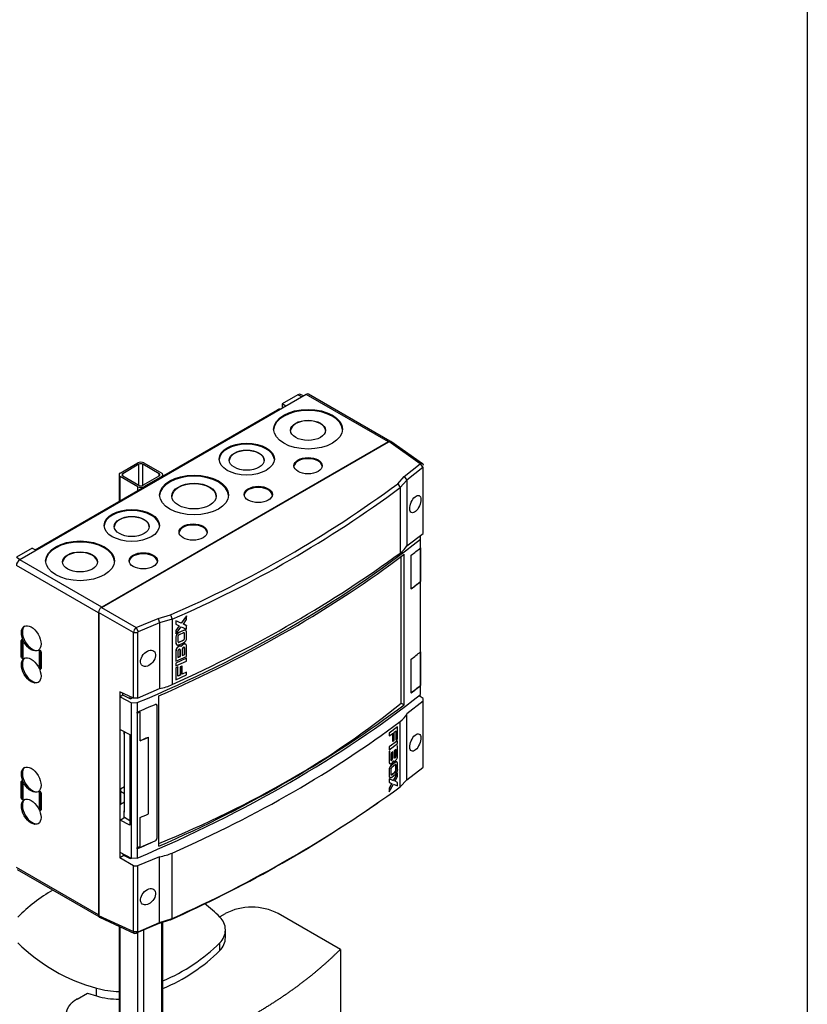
# Model space of a CAD drawing. Extents: x -132501 to 411300, y -42818 to 427495.
# Tile 330 of 330: x 251968 to 252550, y 242756 to 243483. Entities that reach past the tile are written whole.
import ezdxf

# ---------------------------------------------------------------- set-up
doc = ezdxf.new("R2010")
doc.units = 0
doc.header["$LTSCALE"] = 50
for name, color, linetype in [('11_FIBOX_MCE14_M', 7, 'CONTINUOUS'), ('96055789_SCSC_ZU', 7, 'CONTINUOUS'), ('96153117_FT_STAN', 7, 'CONTINUOUS'), ('CRIE_5-4_A_FLEXI', 7, 'CONTINUOUS'), ('Default', 7, 'CONTINUOUS'), ('SF_LAYOUT', 7, 'CONTINUOUS')]:
    doc.layers.add(name, color=color, linetype=linetype)

# ---------------------------------------------------------------- blocks, each defined once
blk = doc.blocks.new('SE3')
at = {"layer": '11_FIBOX_MCE14_M', "color": 7, "linetype": 'Continuous'}
for p, q in [((378.009, 191.64), (356.867, 179.433)), ((377.404, 191.611), (376.243, 190.941)), ((377.687, 191.454), (377.404, 191.611)), ((377.802, 191.52), (377.598, 191.632)), ((384.076, 188.137), (378.009, 191.64)), ((384.196, 188.186), (378.184, 191.657)), ((376.52, 190.78), (376.243, 190.941)), ((376.243, 190.941), (376.243, 190.707)), ((376.243, 190.707), (376.316, 190.662)), ((362.929, 175.91), (384.109, 188.139)), ((384.09, 188.129), (362.948, 175.922)), ((384.112, 188.157), (384.076, 188.137)), ((384.09, 188.129), (384.076, 188.137)), ((386.431, 186.522), (384.112, 188.157)), ((386.605, 186.52), (384.269, 188.167)), ((385.237, 185.584), (386.431, 186.522)), ((386.616, 186.236), (385.446, 185.317)), ((386.431, 186.522), (386.616, 186.236)), ((386.643, 181.374), (386.643, 186.221)), ((384.767, 185.042), (385.237, 185.584)), ((385.237, 185.584), (385.446, 185.316)), ((384.767, 185.042), (384.949, 184.755)), ((385.446, 185.316), (384.949, 184.755)), ((384.949, 184.755), (384.949, 179.922)), ((385.446, 185.316), (385.446, 180.458)), ((385.446, 180.458), (386.643, 181.374)), ((386.44, 181.198), (386.426, 181.207)), ((386.461, 180.961), (386.44, 181.198)), ((386.44, 180.292), (386.44, 177.82)), ((386.461, 180.308), (386.461, 180.961)), ((386.461, 169.489), (386.461, 180.961)), ((386.461, 180.961), (386.461, 180.961)), ((386.461, 180.308), (386.461, 177.817)), ((357.785, 180.284), (356.623, 179.613)), ((356.623, 179.613), (356.906, 179.456)), ((357.785, 180.284), (358.072, 180.129)), ((385.016, 168.847), (385.016, 179.663)), ((385.239, 168.727), (385.239, 179.831)), ((385.764, 177.272), (385.764, 179.763)), ((362.686, 175.502), (356.619, 179.004)), ((362.934, 175.93), (356.867, 179.433)), ((386.44, 178.041), (386.461, 177.817)), ((386.461, 172.633), (386.461, 177.817)), ((362.934, 175.93), (362.898, 175.91)), ((362.948, 175.922), (362.934, 175.93)), ((365.257, 174.059), (362.686, 175.543)), ((362.686, 175.543), (362.686, 175.502)), ((362.7, 175.493), (362.686, 175.502)), ((362.7, 175.493), (362.7, 153.203)), ((362.701, 153.181), (362.701, 175.516)), ((362.898, 175.91), (365.474, 174.423)), ((367.077, 175.1), (367.992, 175.357)), ((367.992, 175.357), (368.131, 175.045)), ((369.175, 175.278), (368.783, 174.744)), ((369.187, 175.269), (368.795, 174.735)), ((369.175, 175.278), (369.187, 175.269)), ((369.187, 175.02), (369.187, 175.269)), ((365.474, 174.423), (367.078, 175.1)), ((367.18, 174.771), (365.609, 174.108)), ((367.078, 175.1), (367.181, 174.771)), ((368.131, 175.045), (367.18, 174.77)), ((367.18, 174.77), (367.18, 169.912)), ((368.131, 175.045), (368.131, 170.213)), ((368.39, 174.92), (368.39, 174.671)), ((368.783, 174.744), (368.39, 174.92)), ((368.39, 174.92), (368.402, 174.911)), ((368.39, 174.671), (368.402, 174.662)), ((368.627, 174.549), (368.39, 174.212)), ((368.795, 174.735), (368.402, 174.911)), ((368.402, 174.911), (368.402, 174.662)), ((368.402, 174.662), (368.64, 174.54)), ((368.64, 174.54), (368.402, 174.203)), ((368.402, 173.954), (368.795, 174.486)), ((368.783, 174.744), (368.795, 174.735)), ((368.795, 174.486), (369.187, 174.312)), ((369.175, 174.57), (368.939, 174.691)), ((368.951, 174.682), (369.187, 175.02)), ((369.187, 174.561), (368.951, 174.682)), ((369.175, 174.57), (369.187, 174.561)), ((369.187, 174.312), (369.187, 174.561)), ((365.257, 174.059), (365.573, 174.056)), ((365.257, 169.202), (365.257, 174.059)), ((365.474, 174.423), (365.609, 174.108)), ((365.573, 174.056), (365.573, 169.208)), ((368.39, 174.212), (368.402, 174.203)), ((368.39, 174.212), (368.39, 173.963)), ((368.39, 173.963), (368.402, 173.954)), ((368.402, 174.203), (368.402, 173.954)), ((368.55, 173.752), (368.55, 173.384)), ((368.951, 174.215), (368.615, 174.062)), ((368.615, 174.062), (368.627, 174.053)), ((368.963, 174.206), (368.627, 174.053)), ((368.956, 174.025), (368.634, 173.878)), ((368.951, 174.215), (368.963, 174.206)), ((369.028, 173.985), (369.04, 173.976)), ((369.028, 173.617), (369.028, 173.985)), ((369.04, 173.608), (369.04, 173.976)), ((369.187, 173.643), (369.187, 174.076)), ((356.987, 173.477), (357.043, 173.509)), ((356.987, 172.244), (356.987, 173.477)), ((357.057, 173.499), (357.057, 172.285)), ((357.1, 173.411), (357.1, 172.178)), ((368.39, 173.727), (368.402, 173.718)), ((368.39, 173.727), (368.39, 173.294)), ((368.39, 173.294), (368.402, 173.285)), ((368.402, 173.718), (368.402, 173.285)), ((368.622, 173.344), (368.944, 173.491)), ((368.622, 173.344), (368.634, 173.335)), ((368.627, 173.154), (368.963, 173.307)), ((368.634, 173.335), (368.956, 173.482)), ((368.783, 173.039), (368.795, 173.03)), ((368.944, 173.491), (368.956, 173.482)), ((369.028, 173.617), (369.04, 173.608)), ((369.187, 172.297), (369.187, 173.055)), ((358.33, 172.701), (358.387, 172.734)), ((358.33, 171.468), (358.33, 172.701)), ((358.401, 172.723), (358.401, 171.509)), ((358.443, 172.636), (358.443, 171.403)), ((368.39, 172.706), (368.39, 171.948)), ((368.39, 172.706), (368.402, 172.697)), ((368.402, 172.697), (368.402, 171.939)), ((368.402, 171.939), (369.187, 172.297)), ((368.53, 172.216), (368.713, 172.299)), ((368.543, 172.673), (368.543, 172.207)), ((368.713, 172.765), (368.725, 172.756)), ((368.713, 172.299), (368.713, 172.765)), ((368.713, 172.299), (368.725, 172.29)), ((368.725, 172.29), (368.725, 172.756)), ((368.853, 172.363), (369.035, 172.446)), ((368.865, 172.82), (368.865, 172.354)), ((368.865, 172.354), (369.047, 172.437)), ((369.035, 172.913), (369.047, 172.903)), ((369.035, 172.446), (369.035, 172.913)), ((369.035, 172.446), (369.047, 172.437)), ((369.047, 172.437), (369.047, 172.903)), ((386.44, 172.617), (386.44, 170.145)), ((386.461, 172.633), (386.461, 170.142)), ((357.057, 172.285), (356.987, 172.244)), ((369.175, 172.16), (368.39, 171.802)), ((368.39, 171.948), (368.402, 171.939)), ((368.39, 171.802), (368.39, 171.598)), ((368.39, 171.802), (368.402, 171.793)), ((368.39, 171.598), (368.402, 171.589)), ((369.187, 172.151), (368.402, 171.793)), ((368.402, 171.589), (369.187, 171.947)), ((368.402, 171.793), (368.402, 171.589)), ((368.543, 172.207), (368.725, 172.29)), ((368.853, 171.575), (368.713, 171.511)), ((368.865, 171.566), (368.725, 171.502)), ((368.853, 171.575), (368.865, 171.566)), ((368.865, 170.983), (368.865, 171.566)), ((369.175, 172.16), (369.187, 172.151)), ((369.187, 171.947), (369.187, 172.151)), ((385.764, 169.597), (385.764, 172.088)), ((358.401, 171.509), (358.33, 171.468)), ((368.53, 171.516), (368.39, 171.452)), ((368.39, 171.452), (368.402, 171.443)), ((368.39, 171.452), (368.39, 170.578)), ((368.543, 171.507), (368.402, 171.443)), ((368.402, 171.443), (368.402, 170.569)), ((368.402, 170.569), (369.187, 170.927)), ((368.53, 171.516), (368.543, 171.507)), ((368.713, 170.928), (368.53, 170.845)), ((368.543, 170.836), (368.543, 171.507)), ((368.725, 170.919), (368.543, 170.836)), ((368.713, 171.511), (368.725, 171.502)), ((368.713, 171.511), (368.713, 170.928)), ((368.713, 170.928), (368.725, 170.919)), ((368.725, 171.502), (368.725, 170.919)), ((369.175, 171.14), (368.853, 170.992)), ((369.187, 171.131), (368.865, 170.983)), ((369.175, 171.14), (369.187, 171.131)), ((369.187, 170.927), (369.187, 171.131)), ((368.39, 170.578), (368.402, 170.569)), ((386.44, 170.366), (386.461, 170.142)), ((386.461, 169.489), (386.461, 170.142)), ((365.257, 169.202), (364.249, 169.668)), ((364.249, 169.668), (364.249, 157.42)), ((364.489, 169.439), (364.277, 169.317)), ((364.489, 169.439), (364.489, 169.557)), ((365.01, 169.158), (364.489, 169.439)), ((365.573, 169.208), (367.18, 169.912)), ((386.638, 169.183), (386.34, 169.393)), ((386.461, 169.489), (386.461, 169.489)), ((364.277, 169.317), (365.13, 168.857)), ((364.277, 166.908), (364.277, 169.317)), ((365.01, 169.158), (365.01, 169.316)), ((365.13, 168.857), (365.545, 168.878)), ((365.13, 157.377), (365.13, 168.857)), ((365.573, 169.208), (365.257, 169.202)), ((365.545, 168.878), (365.545, 168.184)), ((366.992, 168.68), (366.977, 168.688)), ((366.977, 168.688), (366.977, 158.856)), ((366.992, 168.68), (366.992, 158.848)), ((367.138, 158.276), (367.138, 169.38)), ((385.016, 168.847), (385.239, 168.727)), ((386.643, 168.991), (385.446, 168.05)), ((386.643, 168.991), (386.638, 169.183)), ((386.643, 164.144), (386.643, 168.991)), ((365.545, 168.184), (365.506, 168.182)), ((365.506, 168.182), (365.506, 168.104)), ((365.506, 168.104), (365.545, 168.106)), ((365.545, 168.106), (365.545, 158.178)), ((365.753, 168.194), (365.738, 168.202)), ((365.753, 166.062), (365.753, 168.194)), ((385.446, 163.192), (385.446, 168.05)), ((384.949, 162.655), (384.949, 167.487)), ((364.277, 166.908), (365.006, 166.529)), ((364.56, 166.761), (364.56, 166.556)), ((364.605, 166.706), (364.56, 166.733)), ((364.56, 166.556), (364.605, 166.583)), ((364.605, 166.583), (364.605, 166.706)), ((364.605, 162.672), (364.605, 166.583)), ((365.006, 166.529), (365.006, 159.834)), ((384.748, 167.089), (384.128, 166.636)), ((384.128, 166.636), (384.128, 166.432)), ((384.128, 166.636), (384.144, 166.629)), ((384.764, 167.082), (384.144, 166.629)), ((384.144, 166.629), (384.144, 166.425)), ((384.144, 166.425), (384.399, 166.611)), ((384.384, 166.618), (384.384, 166.035)), ((384.399, 166.611), (384.399, 166.027)), ((384.51, 166.692), (384.654, 166.797)), ((384.51, 166.108), (384.51, 166.692)), ((384.638, 166.804), (384.638, 166.133)), ((384.654, 166.797), (384.654, 166.126)), ((384.748, 167.089), (384.764, 167.082)), ((384.764, 166.207), (384.764, 167.082)), ((366.363, 166.335), (366.377, 166.327)), ((366.377, 160.667), (366.377, 166.327)), ((384.128, 166.432), (384.144, 166.425)), ((384.748, 166.069), (384.128, 165.616)), ((384.764, 166.062), (384.144, 165.609)), ((384.144, 165.404), (384.764, 165.857)), ((384.384, 166.035), (384.399, 166.027)), ((384.399, 166.027), (384.51, 166.108)), ((384.638, 166.133), (384.654, 166.126)), ((384.654, 166.126), (384.764, 166.207)), ((384.748, 166.069), (384.764, 166.062)), ((384.764, 165.857), (384.764, 166.062)), ((384.128, 165.616), (384.128, 165.412)), ((384.128, 165.616), (384.144, 165.609)), ((384.128, 165.412), (384.144, 165.404)), ((384.128, 165.266), (384.128, 164.508)), ((384.128, 165.266), (384.144, 165.259)), ((384.144, 165.609), (384.144, 165.404)), ((384.202, 165.301), (384.144, 165.259)), ((384.144, 165.259), (384.144, 164.5)), ((384.399, 165.24), (384.255, 165.135)), ((384.255, 165.135), (384.255, 164.669)), ((384.384, 164.781), (384.384, 165.247)), ((384.399, 164.774), (384.399, 165.24)), ((384.654, 165.426), (384.51, 165.321)), ((384.51, 165.321), (384.51, 164.854)), ((384.638, 164.967), (384.638, 165.434)), ((384.654, 164.96), (384.654, 165.426)), ((384.748, 165.719), (384.764, 165.712)), ((384.764, 164.954), (384.764, 165.712)), ((384.128, 164.508), (384.144, 164.5)), ((384.239, 164.676), (384.255, 164.669)), ((384.572, 164.476), (384.306, 164.282)), ((384.588, 164.469), (384.322, 164.275)), ((384.384, 164.781), (384.399, 164.774)), ((384.439, 164.579), (384.455, 164.572)), ((384.494, 164.862), (384.51, 164.854)), ((384.572, 164.476), (384.588, 164.469)), ((384.638, 164.967), (384.654, 164.96)), ((384.764, 163.933), (384.764, 164.366)), ((384.128, 163.92), (384.128, 163.487)), ((384.128, 163.92), (384.144, 163.913)), ((384.144, 163.913), (384.144, 163.48)), ((384.261, 163.965), (384.261, 163.597)), ((384.306, 164.282), (384.322, 164.275)), ((384.312, 163.565), (384.566, 163.751)), ((384.322, 163.376), (384.588, 163.57)), ((384.582, 164.286), (384.327, 164.1)), ((384.327, 163.558), (384.582, 163.744)), ((384.748, 163.704), (384.439, 163.123)), ((384.764, 163.697), (384.455, 163.116)), ((384.566, 163.751), (384.582, 163.744)), ((384.632, 163.887), (384.632, 164.255)), ((384.632, 164.255), (384.648, 164.248)), ((384.632, 163.887), (384.648, 163.88)), ((384.648, 163.88), (384.648, 164.248)), ((384.748, 163.704), (384.764, 163.697)), ((384.764, 163.448), (384.764, 163.697)), ((385.446, 163.191), (386.616, 164.086)), ((357.043, 163.083), (356.987, 163.05)), ((356.987, 161.817), (356.987, 163.05)), ((357.057, 161.858), (357.057, 163.072)), ((357.1, 162.985), (357.1, 161.752)), ((384.128, 163.487), (384.144, 163.48)), ((384.128, 163.251), (384.128, 163.002)), ((384.439, 163.123), (384.128, 163.251)), ((384.128, 163.251), (384.144, 163.244)), ((384.128, 163.002), (384.316, 162.909)), ((384.128, 163.002), (384.144, 162.995)), ((384.316, 162.909), (384.128, 162.543)), ((384.455, 163.116), (384.144, 163.244)), ((384.144, 163.244), (384.144, 162.995)), ((384.144, 162.995), (384.332, 162.902)), ((384.332, 162.902), (384.144, 162.536)), ((384.144, 162.287), (384.455, 162.867)), ((384.312, 163.565), (384.327, 163.558)), ((384.316, 162.909), (384.332, 162.902)), ((384.439, 163.123), (384.455, 163.116)), ((384.455, 162.867), (384.764, 162.74)), ((384.578, 163.081), (384.764, 163.448)), ((384.764, 162.989), (384.578, 163.081)), ((384.764, 162.74), (384.764, 162.989)), ((384.949, 162.655), (385.446, 163.192)), ((358.387, 162.307), (358.33, 162.274)), ((358.33, 161.041), (358.33, 162.274)), ((358.401, 161.082), (358.401, 162.297)), ((358.443, 162.209), (358.443, 160.976)), ((364.605, 162.672), (364.305, 162.499)), ((364.305, 162.499), (364.305, 161.388)), ((364.305, 162.336), (364.605, 162.163)), ((364.605, 161.561), (364.605, 162.672)), ((384.128, 162.543), (384.128, 162.294)), ((384.128, 162.543), (384.144, 162.536)), ((384.128, 162.294), (384.144, 162.287)), ((384.144, 162.536), (384.144, 162.287)), ((356.987, 161.817), (357.057, 161.858)), ((364.305, 161.388), (364.605, 161.561)), ((364.605, 160.917), (364.605, 161.561)), ((383.127, 161.356), (383.306, 161.48)), ((358.33, 161.041), (358.401, 161.082)), ((364.605, 160.917), (364.56, 160.891)), ((364.56, 160.891), (364.56, 160.376)), ((364.605, 160.793), (364.56, 160.82)), ((364.605, 160.793), (364.605, 160.917)), ((364.277, 160.213), (364.56, 160.376)), ((365.006, 159.834), (364.277, 160.213)), ((364.277, 157.804), (364.277, 160.213)), ((364.56, 160.376), (364.605, 160.402)), ((365.006, 160.162), (364.605, 160.402)), ((365.753, 158.266), (365.753, 160.398)), ((366.871, 158.672), (366.856, 158.68)), ((366.992, 158.848), (366.977, 158.856)), ((365.13, 157.377), (364.277, 157.804)), ((365.545, 158.178), (365.506, 158.175)), ((365.506, 158.175), (365.506, 158.097)), ((365.506, 158.097), (365.545, 158.1)), ((365.545, 158.1), (365.545, 157.406)), ((368.131, 152.945), (368.131, 157.778)), ((364.565, 157.603), (364.249, 157.42)), ((365.257, 156.838), (364.249, 157.42)), ((364.489, 157.698), (364.489, 157.641)), ((364.489, 157.641), (365.01, 157.38)), ((365.01, 157.437), (365.01, 157.38)), ((365.01, 157.38), (365.071, 157.406)), ((365.545, 157.406), (365.13, 157.377)), ((367.18, 157.504), (365.573, 156.826)), ((367.18, 152.646), (367.18, 157.504)), ((362.686, 153.211), (356.619, 156.714)), ((356.692, 156.554), (362.704, 153.083)), ((365.257, 156.838), (365.573, 156.826)), ((365.257, 151.982), (365.257, 156.838)), ((365.573, 156.826), (365.573, 151.978)), ((362.7, 153.203), (362.686, 153.211)), ((362.686, 153.211), (362.686, 153.17)), ((362.686, 153.17), (365.257, 151.982)), ((362.756, 153.029), (365.351, 151.829)), ((367.992, 152.843), (367.077, 152.559)), ((367.18, 152.646), (368.131, 152.945)), ((367.992, 152.843), (368.131, 152.945)), ((365.257, 151.982), (365.573, 151.978)), ((367.077, 152.559), (365.474, 151.857)), ((365.474, 151.857), (365.609, 151.958)), ((365.609, 151.958), (367.18, 152.645)), ((367.077, 152.559), (367.181, 152.646))]:
    blk.add_line(p, q, dxfattribs=at)
for centre, radius, start, end in [((334.26, 253.153), 84.794, 293.44152, 306.55858), ((334.3, 253.062), 85.037, 293.44354, 306.55657), ((365.759, 174.006), 0.504, 124.39913, 174.06479), ((365.635, 174.05), 0.0627, 114.3984, 175.35204), ((368.791, 173.701), 0.402, 115.99429, 176.27578), ((368.807, 173.689), 0.406, 116.29801, 175.96429), ((368.7, 173.743), 0.15, 115.98706, 176.33958), ((368.876, 173.627), 0.152, 296.56688, 356.10633), ((368.89, 173.617), 0.15, 296.26571, 356.39977), ((368.781, 173.671), 0.407, 296.63432, 356.09574), ((323.702, 268.1), 108.323, 292.72308, 293.48535), ((323.59, 266.13), 108.575, 292.85028, 293.20048), ((323.603, 266.125), 108.578, 292.84218, 293.20047), ((384.622, 163.902), 0.494, 129.72108, 177.96365), ((384.643, 163.892), 0.499, 129.98977, 177.68882), ((384.446, 163.958), 0.185, 129.89386, 177.85706), ((384.445, 163.894), 0.187, 310.32454, 357.81334), ((384.462, 163.887), 0.186, 310.21298, 357.9188), ((384.263, 163.952), 0.502, 310.37378, 357.83056), ((386.562, 164.147), 0.0815, 311.66038, 357.57302), ((329.649, 239.018), 94.283, 294.08885, 305.91106), ((321.386, 264.403), 113.072, 293.10234, 293.44704), ((329.585, 238.737), 94.09, 294.09181, 304.68136), ((321.468, 261.976), 112.828, 292.97406, 293.72107), ((321.491, 261.946), 112.805, 292.98776, 293.72112), ((366.767, 158.871), 0.211, 295.00564, 355.91175), ((366.782, 158.863), 0.211, 295.00564, 355.91175)]:
    blk.add_arc(centre, radius, start, end, dxfattribs=at)
for centre, major_axis, ratio, start_param, end_param in [((377.404, 191.291), (-0.197, -0.34), 0.57735, 3.153937, 3.926991), ((378.009, 191.354), (-0.175, -0.303), 0.57735, 3.141593, 3.926991), ((378.15, 188.986), (2.54, 0), 0.57735, 0.027842, 3.11375), ((378.15, 188.945), (1.289, 0), 0.57735, 0.027437, 3.114155), ((373.625, 186.781), (2.04, 0), 0.57735, 0.034669, 3.106924), ((388.798, 185.125), (-4.727, 3.008), 0.045243, -0.100988, -0.023577), ((384.09, 187.843), (0.175, 0.303), 0.57735, 0.707987, 0.785398), ((384.111, 187.912), (-0.15, -0.261), 0.575771, 3.089376, 3.925621), ((373.625, 186.741), (1.291, 0), 0.57735, 0.027385, 3.114208), ((378.15, 186.292), (1.04, 0), 0.57735, 0.068044, 3.073549), ((369.736, 184.128), (2.54, 0), 0.57735, 0.027842, 3.11375), ((369.736, 184.087), (1.64, 0), 0.57735, 0.021558, 3.120035), ((374.474, 184.169), (1.04, 0), 0.57735, 0.068044, 3.073549), ((365.14, 181.883), (2.04, 0), 0.57735, 0.034669, 3.106924), ((365.14, 181.842), (1.291, 0), 0.57735, 0.027385, 3.114208), ((369.665, 181.393), (1.04, 0), 0.57735, 0.068044, 3.073549), ((361.321, 179.27), (2.54, 0), 0.57735, 0.027842, 3.11375), ((309.055, 214.898), (95.796, -1.474), 0.587337, 5.352076, 5.662168), ((382.565, 180.862), (3.019, 0.134), 0.546343, 5.598583, 5.955664), ((309.055, 212.896), (95.8, 0), 0.57735, -0.642294, -0.630054), ((361.321, 179.229), (1.289, 0), 0.57735, 0.027437, 3.114155), ((365.988, 179.27), (1.04, 0), 0.57735, 0.068044, 3.073549), ((309.055, 213.365), (95.8, 0), 0.57735, -0.919403, -0.651394), ((310.055, 209.429), (94.808, 4.193), 0.546343, -0.935883, -0.684602), ((356.867, 179.147), (0.175, 0.303), 0.57735, 0.785398, 2.356194), ((309.055, 210.405), (95.78, 0), 0.57735, -0.642293, -0.630128), ((309.055, 210.405), (95.8, 0), 0.57735, -0.642294, -0.630054), ((367.656, 172.918), (4.727, -3.008), 0.045243, 3.118016, 3.195427), ((362.898, 175.665), (-0.15, -0.26), 0.578934, 3.92836, 5.496418), ((367.656, 172.918), (4.968, -2.59), 0.045243, 3.087758, 3.165169), ((362.948, 175.636), (-0.175, -0.303), 0.57735, -0.862809, -0.785398), ((362.948, 175.636), (0.175, 0.303), 0.57735, 0.785398, 0.862809), ((357.786, 173.669), (-0.513, 0.888), 0.57735, 0.06904, 3.072552), ((357.043, 173.444), (0.04, -0.0693), 0.57735, 0.785398, 3.926991), ((358.387, 172.668), (0.04, -0.0693), 0.57735, 0.785398, 3.926991), ((309.055, 205.221), (95.8, 0), 0.57735, -0.642294, -0.630054), ((357.043, 172.211), (-0.04, 0.0693), 0.57735, 0.785398, 3.926991), ((357.786, 171.301), (-0.513, 0.888), 0.57735, 0.069041, 3.072552), ((357.114, 172.252), (-0.04, 0.0693), 0.57735, 0.785398, 2.103514), ((358.387, 171.435), (-0.04, 0.0693), 0.57735, 0.785398, 3.926991), ((358.458, 171.476), (-0.04, 0.0693), 0.57735, 0.785398, 2.103514), ((366.282, 171.461), (3.019, 0.134), 0.546343, 4.990221, 5.347303), ((309.055, 202.73), (95.78, 0), 0.57735, -0.642293, -0.630128), ((309.055, 202.73), (95.8, 0), 0.57735, -0.642294, -0.630054), ((309.055, 200.728), (95.797, 1.423), 0.567188, 5.334612, 5.644704), ((309.055, 214.898), (95.103, -1.463), 0.587337, -0.932752, -0.930426), ((324.434, 193.381), (74, 0), 0.57735, 5.327531, 5.671478), ((309.055, 202.261), (95.8, 0), 0.57735, -0.919403, -0.651394), ((309.04, 212.786), (95.801, -0.001), 0.577351, -0.940463, -0.937454), ((309.069, 212.766), (95.784, 0.01), 0.577328, -0.940267, -0.937581), ((382.565, 168.683), (3.019, -0.141), 0.606775, 5.651014, 6.008096), ((310.055, 205.041), (94.798, -4.418), 0.606775, 5.399734, 5.651014), ((357.786, 163.234), (-0.513, 0.888), 0.57735, 0.069041, 3.072552), ((357.043, 163.017), (0.04, -0.0693), 0.57735, 0.785398, 3.926991), ((358.387, 162.242), (0.04, -0.0693), 0.57735, 0.785398, 3.926991), ((357.043, 161.784), (-0.04, 0.0693), 0.57735, 0.785398, 3.926991), ((357.786, 160.866), (-0.513, 0.888), 0.57735, 0.06904, 3.072552), ((357.114, 161.825), (-0.04, 0.0693), 0.57735, 0.785398, 2.103514), ((358.387, 161.009), (-0.04, 0.0693), 0.57735, 0.785398, 3.926991), ((358.458, 161.05), (-0.04, 0.0693), 0.57735, 0.785398, 2.103514), ((309.069, 202.837), (95.784, 0.01), 0.577328, -0.940267, -0.937581), ((366.282, 159.283), (3.019, -0.141), 0.606775, 5.042653, 5.399734), ((367.656, 150.628), (-4.968, 2.59), 0.045243, 0.023577, 0.100988), ((362.898, 153.293), (0.15, 0.261), 0.575771, 2.357564, 3.19381), ((362.948, 153.346), (-0.175, -0.303), 0.57735, -0.785398, -0.707987)]:
    blk.add_ellipse(centre, major_axis=major_axis, ratio=ratio, start_param=start_param, end_param=end_param, dxfattribs=at)
for centre, major_axis, ratio in [((378.15, 189.068), (-2.54, 0), 0.57735), ((378.15, 188.986), (-1.289, 0), 0.57735), ((373.625, 186.863), (-2.04, 0), 0.57735), ((373.625, 186.781), (-1.291, 0), 0.57735), ((378.15, 186.373), (-1.04, 0), 0.57735), ((369.736, 184.21), (-2.54, 0), 0.57735), ((369.736, 184.128), (-1.64, 0), 0.57735), ((374.474, 184.25), (-1.04, 0), 0.57735), ((386.07, 183.54), (0.274, 0.626), 0.48819), ((365.14, 181.964), (-2.04, 0), 0.57735), ((365.14, 181.883), (-1.291, 0), 0.57735), ((369.665, 181.474), (-1.04, 0), 0.57735), ((361.321, 179.351), (-2.54, 0), 0.57735), ((361.321, 179.27), (-1.289, 0), 0.57735), ((365.988, 179.351), (-1.04, 0), 0.57735), ((357.715, 173.628), (0.513, -0.888), 0.57735), ((357.715, 171.26), (0.513, -0.888), 0.57735), ((366.342, 172.15), (-0.426, -0.536), 0.653674), ((386.07, 165.936), (0.274, 0.626), 0.48819), ((357.715, 163.193), (0.513, -0.888), 0.57735), ((357.715, 160.825), (0.513, -0.888), 0.57735), ((366.342, 154.546), (-0.426, -0.536), 0.653674)]:
    blk.add_ellipse(centre, major_axis=major_axis, ratio=ratio, dxfattribs=at)
for points, degree, knots in [([(386.431, 186.522), (386.435, 186.525), (386.443, 186.529), (386.456, 186.535), (386.468, 186.54), (386.48, 186.544), (386.492, 186.547), (386.504, 186.549), (386.515, 186.55), (386.525, 186.551), (386.536, 186.55), (386.545, 186.549), (386.555, 186.547), (386.564, 186.545), (386.572, 186.542), (386.58, 186.538), (386.587, 186.533), (386.594, 186.528), (386.6, 186.522), (386.606, 186.516), (386.612, 186.51), (386.616, 186.502), (386.621, 186.495), (386.625, 186.487), (386.628, 186.479), (386.631, 186.47), (386.633, 186.461), (386.635, 186.452), (386.637, 186.442), (386.638, 186.433), (386.638, 186.423), (386.638, 186.413), (386.638, 186.406), (386.638, 186.403)], 3, [0, 0, 0, 0, 0.037575, 0.074794, 0.11166, 0.14817, 0.184326, 0.220127, 0.255573, 0.290665, 0.325402, 0.359784, 0.393813, 0.427486, 0.460805, 0.49377, 0.526381, 0.558637, 0.590539, 0.622087, 0.65328, 0.68412, 0.714605, 0.744737, 0.774514, 0.803938, 0.833008, 0.861724, 0.890086, 0.918095, 0.94575, 0.973052, 1, 1, 1, 1]), ([(386.643, 186.221), (386.644, 186.236), (386.635, 186.24), (386.627, 186.245), (386.616, 186.236)], 2, [0, 0, 0, 0.5, 0.5, 1, 1, 1]), ([(369.028, 173.985), (369.027, 173.99), (369.027, 174.002), (369.022, 174.016), (369.014, 174.027), (369.003, 174.036), (368.991, 174.041), (368.979, 174.042), (368.968, 174.041), (368.96, 174.04), (368.952, 174.037), (368.947, 174.035), (368.944, 174.034)], 3, [0, 0, 0, 0, 0.125483, 0.249913, 0.374882, 0.499846, 0.624807, 0.74978, 0.812367, 0.874529, 0.936872, 1, 1, 1, 1]), ([(369.119, 174.214), (369.115, 174.216), (369.112, 174.218), (369.088, 174.232), (369.064, 174.238), (369.01, 174.236), (368.98, 174.229), (368.951, 174.215)], 3, [0.4608914, 0.4608914, 0.4608914, 0.4608914, 0.5, 0.5, 0.75, 0.75, 1, 1, 1, 1]), ([(369.04, 173.976), (369.04, 173.987), (369.038, 173.998), (369.029, 174.015), (369.023, 174.022), (369.012, 174.028), (369.007, 174.03), (368.998, 174.032), (368.994, 174.033), (368.978, 174.032), (368.968, 174.03), (368.956, 174.025)], 3, [0, 0, 0, 0, 0.25, 0.25, 0.5, 0.5, 0.625, 0.625, 0.75, 0.75, 1, 1, 1, 1]), ([(369.187, 174.076), (369.187, 174.08), (369.187, 174.089), (369.186, 174.102), (369.184, 174.114), (369.182, 174.125), (369.178, 174.136), (369.175, 174.147), (369.169, 174.16), (369.161, 174.174), (369.146, 174.193), (369.123, 174.212), (369.089, 174.226), (369.056, 174.229), (369.029, 174.227), (369.007, 174.222), (368.985, 174.216), (368.971, 174.21), (368.963, 174.206)], 3, [0, 0, 0, 0, 0.036084, 0.071865, 0.107453, 0.142962, 0.178506, 0.214198, 0.250151, 0.312614, 0.37519, 0.500083, 0.624981, 0.749883, 0.812356, 0.874941, 0.937309, 1, 1, 1, 1]), ([(368.39, 173.294), (368.39, 173.279), (368.391, 173.264), (368.396, 173.244), (368.397, 173.237), (368.402, 173.225), (368.404, 173.218), (368.418, 173.19), (368.435, 173.171), (368.456, 173.159)], 3, [0, 0, 0, 0, 0.125, 0.125, 0.1875, 0.1875, 0.25, 0.25, 0.5, 0.5, 0.5, 0.5]), ([(368.783, 173.039), (368.777, 173.042), (368.773, 173.044), (368.766, 173.047), (368.764, 173.048), (368.762, 173.049), (368.761, 173.05), (368.76, 173.05), (368.759, 173.05), (368.759, 173.051), (368.758, 173.051), (368.758, 173.051), (368.758, 173.051), (368.758, 173.051), (368.758, 173.051), (368.753, 173.053), (368.748, 173.055), (368.742, 173.057), (368.739, 173.058), (368.736, 173.059), (368.735, 173.059), (368.734, 173.06), (368.733, 173.06), (368.732, 173.06), (368.732, 173.06), (368.722, 173.062), (368.712, 173.063), (368.697, 173.063), (368.691, 173.063), (368.683, 173.062), (368.68, 173.061), (368.676, 173.061), (368.675, 173.06), (368.672, 173.06), (368.67, 173.06), (368.663, 173.058), (368.658, 173.057), (368.647, 173.054), (368.641, 173.052), (368.63, 173.048), (368.624, 173.045), (368.613, 173.04), (368.607, 173.038), (368.579, 173.023), (368.557, 173.008), (368.525, 172.981), (368.514, 172.972), (368.495, 172.951), (368.485, 172.94), (368.467, 172.918), (368.459, 172.906), (368.447, 172.888), (368.444, 172.882), (368.438, 172.873), (368.436, 172.87), (368.434, 172.865), (368.433, 172.863), (368.431, 172.86), (368.431, 172.859), (368.423, 172.844), (368.417, 172.831), (368.41, 172.812), (368.407, 172.805), (368.404, 172.796), (368.403, 172.793), (368.402, 172.788), (368.402, 172.787), (368.401, 172.784), (368.401, 172.783), (368.4, 172.782), (368.4, 172.781), (368.399, 172.775), (368.398, 172.769), (368.396, 172.76), (368.395, 172.756), (368.395, 172.751), (368.394, 172.75), (368.394, 172.747), (368.394, 172.746), (368.394, 172.745), (368.394, 172.745), (368.394, 172.744), (368.394, 172.744), (368.394, 172.743), (368.393, 172.743), (368.392, 172.735), (368.391, 172.723), (368.39, 172.706)], 3, [0, 0, 0, 0, 0.03125, 0.03125, 0.046875, 0.046875, 0.054688, 0.054688, 0.058594, 0.058594, 0.060547, 0.060547, 0.061523, 0.061523, 0.0625, 0.0625, 0.09375, 0.09375, 0.109375, 0.109375, 0.117188, 0.117188, 0.121094, 0.121094, 0.125, 0.125, 0.1875, 0.1875, 0.21875, 0.21875, 0.234375, 0.234375, 0.242188, 0.242188, 0.25, 0.25, 0.28125, 0.28125, 0.3125, 0.3125, 0.34375, 0.34375, 0.375, 0.375, 0.5, 0.5, 0.5625, 0.5625, 0.625, 0.625, 0.6875, 0.6875, 0.71875, 0.71875, 0.734375, 0.734375, 0.742188, 0.742188, 0.75, 0.75, 0.8125, 0.8125, 0.84375, 0.84375, 0.859375, 0.859375, 0.867188, 0.867188, 0.871094, 0.871094, 0.875, 0.875, 0.90625, 0.90625, 0.921875, 0.921875, 0.929688, 0.929688, 0.933594, 0.933594, 0.935547, 0.935547, 0.936523, 0.936523, 0.9375, 0.9375, 1, 1, 1, 1]), ([(368.402, 173.285), (368.402, 173.281), (368.402, 173.272), (368.404, 173.259), (368.405, 173.247), (368.408, 173.236), (368.411, 173.224), (368.415, 173.214), (368.42, 173.201), (368.428, 173.187), (368.444, 173.167), (368.467, 173.148), (368.501, 173.135), (368.534, 173.131), (368.562, 173.134), (368.583, 173.138), (368.605, 173.144), (368.62, 173.151), (368.627, 173.154)], 3, [0, 0, 0, 0, 0.036084, 0.071865, 0.107453, 0.142962, 0.178506, 0.214198, 0.250151, 0.312614, 0.37519, 0.500083, 0.624981, 0.749884, 0.812356, 0.874941, 0.93731, 1, 1, 1, 1]), ([(368.795, 173.03), (368.787, 173.034), (368.771, 173.043), (368.744, 173.052), (368.714, 173.055), (368.682, 173.051), (368.648, 173.042), (368.602, 173.022), (368.546, 172.984), (368.486, 172.922), (368.447, 172.86), (368.424, 172.809), (368.411, 172.771), (368.405, 172.734), (368.403, 172.709), (368.402, 172.697)], 3, [0, 0, 0, 0, 0.06284, 0.125056, 0.186293, 0.249926, 0.312841, 0.375464, 0.500191, 0.624974, 0.750006, 0.813995, 0.875174, 0.937325, 1, 1, 1, 1]), ([(368.55, 173.384), (368.55, 173.373), (368.552, 173.363), (368.561, 173.345), (368.567, 173.339), (368.579, 173.332), (368.583, 173.33), (368.592, 173.328), (368.597, 173.327), (368.612, 173.328), (368.623, 173.33), (368.634, 173.335)], 3, [0, 0, 0, 0, 0.25, 0.25, 0.5, 0.5, 0.625, 0.625, 0.75, 0.75, 1, 1, 1, 1]), ([(369.135, 173.179), (369.132, 173.182), (369.129, 173.185), (369.121, 173.191), (369.118, 173.194), (369.11, 173.199), (369.106, 173.201), (369.097, 173.205), (369.093, 173.207), (369.071, 173.215), (369.051, 173.217), (369.019, 173.215), (369.009, 173.214), (368.987, 173.208), (368.975, 173.205), (368.953, 173.196), (368.942, 173.191), (368.925, 173.181), (368.919, 173.178), (368.911, 173.173), (368.908, 173.171), (368.904, 173.168), (368.903, 173.167), (368.9, 173.165), (368.898, 173.164), (368.885, 173.155), (368.874, 173.146), (368.859, 173.132), (368.854, 173.128), (368.847, 173.12), (368.844, 173.118), (368.841, 173.114), (368.839, 173.113), (368.838, 173.111), (368.837, 173.11), (368.836, 173.109), (368.835, 173.108), (368.831, 173.103), (368.826, 173.098), (368.82, 173.089), (368.817, 173.087), (368.814, 173.082), (368.813, 173.081), (368.811, 173.078), (368.81, 173.077), (368.809, 173.076), (368.809, 173.076), (368.809, 173.075), (368.809, 173.075), (368.808, 173.075), (368.808, 173.074), (368.802, 173.067), (368.794, 173.055), (368.783, 173.039)], 3, [0.25, 0.25, 0.25, 0.25, 0.28125, 0.28125, 0.3125, 0.3125, 0.34375, 0.34375, 0.375, 0.375, 0.5, 0.5, 0.5625, 0.5625, 0.625, 0.625, 0.6875, 0.6875, 0.71875, 0.71875, 0.734375, 0.734375, 0.7421875, 0.7421875, 0.75, 0.75, 0.8125, 0.8125, 0.84375, 0.84375, 0.859375, 0.859375, 0.8671875, 0.8671875, 0.8710938, 0.8710938, 0.875, 0.875, 0.90625, 0.90625, 0.921875, 0.921875, 0.9296875, 0.9296875, 0.9335938, 0.9335938, 0.9355469, 0.9355469, 0.9365234, 0.9365234, 0.9375, 0.9375, 1, 1, 1, 1]), ([(369.187, 173.055), (369.186, 173.066), (369.184, 173.089), (369.178, 173.12), (369.166, 173.148), (369.148, 173.17), (369.127, 173.188), (369.093, 173.204), (369.044, 173.211), (368.977, 173.195), (368.92, 173.163), (368.877, 173.129), (368.846, 173.099), (368.82, 173.065), (368.804, 173.042), (368.795, 173.03)], 3, [0, 0, 0, 0, 0.062833, 0.125041, 0.186268, 0.249893, 0.312801, 0.375417, 0.50014, 0.624927, 0.749974, 0.813976, 0.875159, 0.937318, 1, 1, 1, 1]), ([(368.725, 172.756), (368.725, 172.769), (368.723, 172.78), (368.714, 172.799), (368.707, 172.806), (368.69, 172.816), (368.68, 172.818), (368.658, 172.818), (368.646, 172.815), (368.622, 172.804), (368.61, 172.796), (368.588, 172.777), (368.578, 172.765), (368.565, 172.746), (368.562, 172.74), (368.555, 172.726), (368.552, 172.72), (368.545, 172.699), (368.543, 172.686), (368.543, 172.673)], 3, [0, 0, 0, 0, 0.125, 0.125, 0.25, 0.25, 0.375, 0.375, 0.5, 0.5, 0.625, 0.625, 0.75, 0.75, 0.8125, 0.8125, 0.875, 0.875, 1, 1, 1, 1]), ([(369.047, 172.903), (369.047, 172.916), (369.045, 172.927), (369.036, 172.946), (369.029, 172.953), (369.012, 172.963), (369.002, 172.966), (368.98, 172.965), (368.968, 172.962), (368.944, 172.951), (368.933, 172.943), (368.911, 172.924), (368.901, 172.912), (368.888, 172.893), (368.884, 172.886), (368.878, 172.873), (368.875, 172.866), (368.868, 172.846), (368.865, 172.833), (368.865, 172.82)], 3, [0, 0, 0, 0, 0.125, 0.125, 0.25, 0.25, 0.375, 0.375, 0.5, 0.5, 0.625, 0.625, 0.75, 0.75, 0.8125, 0.8125, 0.875, 0.875, 1, 1, 1, 1]), ([(366.871, 168.75), (366.886, 168.757), (366.902, 168.76), (366.924, 168.761), (366.931, 168.76), (366.944, 168.757), (366.95, 168.754), (366.967, 168.745), (366.976, 168.735), (366.988, 168.711), (366.992, 168.696), (366.992, 168.68)], 3, [0, 0, 0, 0, 0.25, 0.25, 0.375, 0.375, 0.5, 0.5, 0.75, 0.75, 1, 1, 1, 1]), ([(366.942, 168.759), (366.953, 168.753), (366.962, 168.743), (366.974, 168.719), (366.977, 168.704), (366.977, 168.688)], 3, [0.5014874, 0.5014874, 0.5014874, 0.5014874, 0.75, 0.75, 1, 1, 1, 1]), ([(384.128, 164.508), (384.129, 164.5), (384.129, 164.494), (384.13, 164.486), (384.13, 164.483), (384.131, 164.48), (384.131, 164.479), (384.131, 164.477), (384.131, 164.477), (384.131, 164.476), (384.131, 164.476), (384.131, 164.475), (384.131, 164.475), (384.131, 164.475), (384.131, 164.475), (384.132, 164.469), (384.133, 164.463), (384.134, 164.456), (384.135, 164.453), (384.135, 164.45), (384.136, 164.449), (384.136, 164.447), (384.136, 164.446), (384.136, 164.445), (384.136, 164.445), (384.139, 164.435), (384.142, 164.426), (384.148, 164.415), (384.15, 164.411), (384.153, 164.406), (384.154, 164.404), (384.156, 164.402), (384.157, 164.401), (384.158, 164.399), (384.159, 164.398), (384.162, 164.395), (384.165, 164.392), (384.171, 164.387), (384.174, 164.385), (384.18, 164.381), (384.183, 164.379), (384.19, 164.376), (384.193, 164.374), (384.197, 164.373)], 3, [0, 0, 0, 0, 0.03125, 0.03125, 0.046875, 0.046875, 0.0546875, 0.0546875, 0.0585938, 0.0585938, 0.0605469, 0.0605469, 0.0615234, 0.0615234, 0.0625, 0.0625, 0.09375, 0.09375, 0.109375, 0.109375, 0.1171875, 0.1171875, 0.1210938, 0.1210938, 0.125, 0.125, 0.1875, 0.1875, 0.21875, 0.21875, 0.234375, 0.234375, 0.2421875, 0.2421875, 0.25, 0.25, 0.28125, 0.28125, 0.3125, 0.3125, 0.34375, 0.34375, 0.375, 0.375, 0.375, 0.375]), ([(384.144, 164.5), (384.145, 164.489), (384.147, 164.467), (384.151, 164.436), (384.161, 164.41), (384.175, 164.39), (384.192, 164.375), (384.218, 164.362), (384.258, 164.361), (384.311, 164.385), (384.357, 164.424), (384.391, 164.463), (384.414, 164.497), (384.435, 164.534), (384.448, 164.559), (384.455, 164.572)], 3, [0, 0, 0, 0, 0.062833, 0.125041, 0.186268, 0.249893, 0.312801, 0.375417, 0.50014, 0.624927, 0.749974, 0.813976, 0.875159, 0.937318, 1, 1, 1, 1]), ([(384.255, 164.669), (384.255, 164.656), (384.257, 164.645), (384.264, 164.627), (384.27, 164.621), (384.283, 164.613), (384.291, 164.612), (384.309, 164.615), (384.318, 164.619), (384.337, 164.633), (384.346, 164.642), (384.364, 164.665), (384.372, 164.677), (384.382, 164.698), (384.385, 164.705), (384.39, 164.719), (384.392, 164.726), (384.398, 164.747), (384.399, 164.761), (384.399, 164.774)], 3, [0, 0, 0, 0, 0.125, 0.125, 0.25, 0.25, 0.375, 0.375, 0.5, 0.5, 0.625, 0.625, 0.75, 0.75, 0.8125, 0.8125, 0.875, 0.875, 1, 1, 1, 1]), ([(384.297, 164.625), (384.302, 164.627), (384.316, 164.635), (384.335, 164.654), (384.352, 164.678), (384.363, 164.698), (384.372, 164.719), (384.378, 164.737), (384.381, 164.751), (384.382, 164.761), (384.384, 164.771), (384.384, 164.778), (384.384, 164.781)], 3, [0.433903, 0.433903, 0.433903, 0.433903, 0.4999237, 0.6244464, 0.6870124, 0.7495834, 0.8121525, 0.8747203, 0.9060632, 0.9371886, 0.9684004, 1, 1, 1, 1]), ([(384.455, 164.572), (384.461, 164.569), (384.474, 164.563), (384.495, 164.556), (384.519, 164.557), (384.545, 164.565), (384.571, 164.579), (384.607, 164.604), (384.651, 164.649), (384.698, 164.718), (384.729, 164.785), (384.747, 164.839), (384.757, 164.879), (384.761, 164.917), (384.763, 164.941), (384.764, 164.954)], 3, [0, 0, 0, 0, 0.06284, 0.125056, 0.186293, 0.249926, 0.312841, 0.375464, 0.500191, 0.624974, 0.750006, 0.813995, 0.875174, 0.937325, 1, 1, 1, 1]), ([(384.51, 164.854), (384.51, 164.842), (384.512, 164.831), (384.519, 164.813), (384.524, 164.807), (384.538, 164.799), (384.546, 164.798), (384.563, 164.801), (384.572, 164.805), (384.591, 164.819), (384.601, 164.828), (384.618, 164.851), (384.626, 164.864), (384.636, 164.884), (384.639, 164.891), (384.644, 164.905), (384.646, 164.912), (384.652, 164.934), (384.654, 164.947), (384.654, 164.96)], 3, [0, 0, 0, 0, 0.125, 0.125, 0.25, 0.25, 0.375, 0.375, 0.5, 0.5, 0.625, 0.625, 0.75, 0.75, 0.8125, 0.8125, 0.875, 0.875, 1, 1, 1, 1]), ([(384.551, 164.811), (384.556, 164.813), (384.571, 164.821), (384.59, 164.84), (384.606, 164.864), (384.617, 164.884), (384.626, 164.905), (384.632, 164.923), (384.635, 164.937), (384.637, 164.947), (384.638, 164.957), (384.638, 164.964), (384.638, 164.967)], 3, [0.4342716, 0.4342716, 0.4342716, 0.4342716, 0.4999237, 0.6244464, 0.6870124, 0.7495834, 0.8121525, 0.8747203, 0.9060632, 0.9371886, 0.9684004, 1, 1, 1, 1]), ([(384.632, 164.255), (384.632, 164.26), (384.631, 164.271), (384.628, 164.285), (384.621, 164.296), (384.613, 164.303), (384.603, 164.306), (384.594, 164.306), (384.585, 164.304), (384.579, 164.302), (384.573, 164.298), (384.568, 164.295), (384.566, 164.294)], 3, [0, 0, 0, 0, 0.125483, 0.249913, 0.374882, 0.499846, 0.624808, 0.74978, 0.812367, 0.874529, 0.936873, 1, 1, 1, 1]), ([(384.69, 164.503), (384.675, 164.51), (384.658, 164.512), (384.618, 164.504), (384.595, 164.493), (384.572, 164.476)], 3, [0.5334396, 0.5334396, 0.5334396, 0.5334396, 0.75, 0.75, 1, 1, 1, 1]), ([(384.648, 164.248), (384.648, 164.259), (384.646, 164.269), (384.64, 164.286), (384.635, 164.292), (384.626, 164.297), (384.622, 164.298), (384.615, 164.299), (384.611, 164.299), (384.599, 164.297), (384.591, 164.293), (384.582, 164.286)], 3, [0, 0, 0, 0, 0.25, 0.25, 0.5, 0.5, 0.625, 0.625, 0.75, 0.75, 1, 1, 1, 1]), ([(384.764, 164.366), (384.764, 164.37), (384.764, 164.379), (384.763, 164.391), (384.761, 164.403), (384.76, 164.414), (384.757, 164.425), (384.754, 164.435), (384.75, 164.448), (384.743, 164.461), (384.731, 164.478), (384.713, 164.494), (384.686, 164.504), (384.661, 164.503), (384.639, 164.497), (384.622, 164.49), (384.605, 164.481), (384.593, 164.473), (384.588, 164.469)], 3, [0, 0, 0, 0, 0.036084, 0.071865, 0.107453, 0.142962, 0.178506, 0.214198, 0.250151, 0.312614, 0.37519, 0.500083, 0.624981, 0.749884, 0.812356, 0.874941, 0.93731, 1, 1, 1, 1]), ([(384.261, 163.597), (384.261, 163.585), (384.263, 163.576), (384.269, 163.559), (384.274, 163.553), (384.283, 163.548), (384.287, 163.547), (384.294, 163.546), (384.298, 163.546), (384.31, 163.548), (384.318, 163.552), (384.327, 163.558)], 3, [0, 0, 0, 0, 0.25, 0.25, 0.5, 0.5, 0.625, 0.625, 0.75, 0.75, 1, 1, 1, 1]), ([(384.128, 163.487), (384.128, 163.471), (384.129, 163.457), (384.133, 163.437), (384.134, 163.431), (384.137, 163.419), (384.139, 163.413), (384.151, 163.386), (384.164, 163.369), (384.18, 163.36)], 3, [0, 0, 0, 0, 0.125, 0.125, 0.1875, 0.1875, 0.25, 0.25, 0.5, 0.5, 0.5, 0.5]), ([(384.144, 163.48), (384.144, 163.475), (384.144, 163.467), (384.145, 163.454), (384.146, 163.442), (384.148, 163.431), (384.151, 163.42), (384.154, 163.41), (384.158, 163.398), (384.165, 163.385), (384.177, 163.367), (384.195, 163.351), (384.222, 163.341), (384.248, 163.342), (384.27, 163.348), (384.287, 163.354), (384.304, 163.364), (384.316, 163.372), (384.322, 163.376)], 3, [0, 0, 0, 0, 0.036084, 0.071865, 0.107453, 0.142962, 0.178506, 0.214198, 0.250151, 0.312614, 0.37519, 0.500083, 0.624981, 0.749883, 0.812356, 0.874941, 0.937309, 1, 1, 1, 1]), ([(365.474, 151.857), (365.469, 151.855), (365.461, 151.85), (365.449, 151.844), (365.437, 151.839), (365.426, 151.835), (365.414, 151.832), (365.403, 151.829), (365.392, 151.828), (365.381, 151.827), (365.371, 151.828), (365.361, 151.829), (365.352, 151.831), (365.343, 151.833), (365.334, 151.837), (365.326, 151.841), (365.318, 151.845), (365.311, 151.851), (365.304, 151.857), (365.298, 151.863), (365.292, 151.87), (365.286, 151.878), (365.281, 151.886), (365.277, 151.894), (365.273, 151.903), (365.269, 151.912), (365.266, 151.921), (365.264, 151.931), (365.261, 151.94), (365.26, 151.95), (365.258, 151.961), (365.257, 151.971), (365.257, 151.978), (365.257, 151.982)], 3, [0, 0, 0, 0, 0.037575, 0.074794, 0.11166, 0.14817, 0.184326, 0.220127, 0.255573, 0.290665, 0.325402, 0.359784, 0.393813, 0.427486, 0.460805, 0.49377, 0.526381, 0.558637, 0.590539, 0.622087, 0.65328, 0.68412, 0.714605, 0.744737, 0.774514, 0.803938, 0.833008, 0.861724, 0.890086, 0.918095, 0.94575, 0.973052, 1, 1, 1, 1]), ([(365.573, 151.978), (365.572, 151.964), (365.583, 151.957), (365.594, 151.951), (365.609, 151.958)], 2, [0, 0, 0, 0.5, 0.5, 1, 1, 1])]:
    blk.add_open_spline(points, degree=degree, knots=knots, dxfattribs=at)
at = {"layer": '96055789_SCSC_ZU', "color": 7, "linetype": 'Continuous'}
for p in [(357.999, 180.169), (375.958, 190.456)]:
    blk.add_line(p, (375.888, 190.497), dxfattribs=at)
blk.add_ellipse((375.888, 190.088), major_axis=(-0.25, -0.433), ratio=0.57735, start_param=3.28349, end_param=3.926991, dxfattribs=at)
at = {"layer": '96153117_FT_STAN', "color": 7, "linetype": 'Continuous'}
for p, q in [((364.27, 185.83), (365.585, 186.59)), ((365.67, 186.475), (364.468, 185.781)), ((365.67, 184.924), (365.67, 186.475)), ((367.155, 185.781), (365.953, 186.475)), ((365.953, 184.924), (365.953, 186.475)), ((366.038, 186.59), (367.353, 185.83)), ((364.2, 185.7), (364.2, 183.749)), ((365.585, 184.81), (364.27, 185.569)), ((364.27, 183.789), (364.27, 185.569)), ((364.468, 185.618), (364.468, 185.781)), ((364.468, 185.618), (365.67, 184.924)), ((365.953, 184.924), (367.155, 185.618)), ((367.353, 185.569), (366.038, 184.81)), ((367.155, 185.618), (367.155, 185.781)), ((367.423, 185.609), (367.423, 185.7)), ((365.585, 184.548), (365.585, 184.81)), ((367.423, 96.473), (367.423, 152.666)), ((364.2, 152.361), (364.2, 94.612)), ((364.27, 94.652), (364.27, 152.329)), ((366.038, 95.673), (366.038, 152.104)), ((367.353, 96.432), (367.353, 152.644)), ((365.585, 95.412), (365.585, 151.906))]:
    blk.add_line(p, q, dxfattribs=at)
for centre, major_axis, start_param, end_param in [((365.811, 186.399), (-0.4, 0), 4.111125, 5.313653), ((365.811, 186.394), (0.2, 0), 0.785398, 2.356194), ((364.6, 185.7), (0.4, 0), 2.540328, 3.742857), ((364.609, 185.7), (0.2, 0), 2.356194, 3.926991), ((367.014, 185.7), (-0.2, 0), 2.356194, 3.926991), ((367.023, 185.7), (-0.4, 0), 2.540328, 3.742857), ((365.811, 185), (0.4, 0), 4.111125, 5.313653), ((365.811, 185.006), (-0.2, 0), 0.785398, 2.356194)]:
    blk.add_ellipse(centre, major_axis=major_axis, ratio=0.57735, start_param=start_param, end_param=end_param, dxfattribs=at)
at = {"layer": 'CRIE_5-4_A_FLEXI', "color": 7, "linetype": 'Continuous'}
for p, q in [((371.666, 153.092), (372.045, 153.311)), ((380.533, 150.664), (375.948, 153.311)), ((372.052, 151.529), (372.052, 152.101)), ((371.643, 150.581), (371.643, 151.153)), ((380.533, 150.664), (380.533, 136.865)), ((362.543, 147.223), (362.543, 147.795)), ((361.099, 146.992), (361.877, 147.441)), ((361.877, 147.441), (362.543, 147.223))]:
    blk.add_line(p, q, dxfattribs=at)
for centre, radius, start, end in [((365.968, 143.758), 13.104, 120.54307, 134.84724), ((362.402, 143.758), 13.104, 45.15276, 51.7536), ((373.996, 149.476), 4.303, 63.02719, 116.97281), ((370.745, 152.101), 1.306, 313.43198, 46.56802), ((370.745, 151.529), 1.306, 313.43198, 0), ((365.968, 160.443), 13.104, 225.15276, 254.84724), ((362.402, 160.443), 13.104, 292.61302, 314.84724), ((362.402, 159.872), 13.104, 292.61302, 314.84724), ((364.185, 153.378), 5.82, 253.61145, 270.14481), ((364.185, 152.807), 5.82, 253.61145, 270.14481)]:
    blk.add_arc(centre, radius, start, end, dxfattribs=at)
for points, knots in [([(367.443, 142.712), (367.692, 142.805), (367.938, 142.9), (369.042, 143.327), (370.095, 143.793), (371.149, 144.26), (372.147, 144.766), (373.146, 145.272), (374.085, 145.814), (375.024, 146.356), (375.899, 146.932), (376.775, 147.509), (377.584, 148.117), (378.393, 148.725), (379.131, 149.363), (379.869, 150), (380.533, 150.664)], [0.0971338, 0.0971338, 0.0971338, 0.125, 0.125, 0.25, 0.25, 0.375, 0.375, 0.5, 0.5, 0.625, 0.625, 0.75, 0.75, 0.875, 0.875, 1, 1, 1]), ([(361.099, 146.992), (360.906, 146.881), (360.755, 146.75), (360.604, 146.62), (360.5, 146.475), (360.396, 146.33), (360.343, 146.176), (360.29, 146.022), (360.29, 145.865), (360.29, 145.708), (360.343, 145.554), (360.396, 145.4), (360.5, 145.255), (360.604, 145.11), (360.755, 144.98), (360.906, 144.849), (361.099, 144.738)], [0, 0, 0, 0.125, 0.125, 0.25, 0.25, 0.375, 0.375, 0.5, 0.5, 0.625, 0.625, 0.75, 0.75, 0.875, 0.875, 1, 1, 1])]:
    blk.add_open_spline(points, degree=2, knots=knots, dxfattribs=at)

msp = doc.modelspace()

# ---------------------------------------------------------------- linework, layer by layer
at = {"layer": 'SF_LAYOUT', "color": 7, "linetype": 'Continuous'}
msp.add_line((252549.7068, 244209.7787), (252549.7068, 241339.7787), dxfattribs=at)

# ---------------------------------------------------------------- block references
at = {"layer": 'Default', "xscale": 10, "yscale": 10, "zscale": 10}
msp.add_blockref('SE3', (248399.7068, 241289.7787), dxfattribs=at)

doc.saveas('drawing.dxf')
